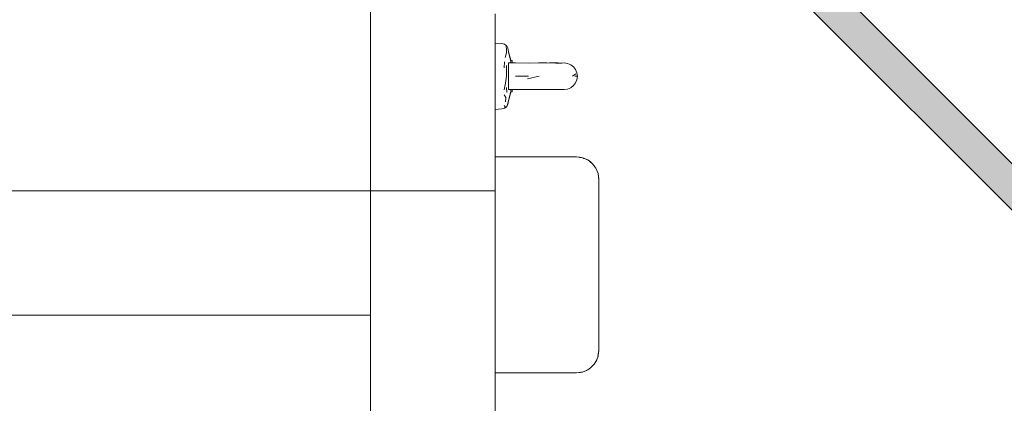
# Model space of a CAD drawing. Header units: millimetres. Extents: x 321 to 585, y -277 to 9.
# Tile 395 of 656: x 511.32 to 516.07, y -204.44 to -202.59. Entities that reach past the tile are written whole.
import ezdxf

# ---------------------------------------------------------------- set-up
doc = ezdxf.new("R2010")
doc.units = ezdxf.units.MM
doc.header["$MEASUREMENT"] = 0
for name, color, linetype, lineweight in [('IFC-Elemento construtivo genérico-Contorno', 253, 'Continuous', 5), ('IFC-Elemento terminal-Contorno', 253, 'Continuous', 5), ('IFC-Laje-Contorno', 134, 'Continuous', 5), ('IFC-Viga-Contorno', 66, 'Continuous', 5), ('TQ-Condutos', 3, 'Continuous', 25)]:
    doc.layers.add(name, color=color, linetype=linetype, lineweight=lineweight)

msp = doc.modelspace()

# ---------------------------------------------------------------- hatches: boundary and pattern name
at = {"layer": 'TQ-Condutos', "linetype": 'Continuous'}
for points in [[(520.8918, -208.0874), (514.6539, -201.8374), (514.5519, -201.7474), (514.648, -201.8435)], [(520.8771, -208.1022), (514.6477, -201.8437), (514.5486, -201.7738), (514.6332, -201.8583)], [(520.794, -208.1852), (514.5665, -201.925), (514.457, -201.8482), (514.5501, -201.9413)], [(520.8562, -208.1232), (514.6328, -201.8587), (514.6123, -201.8793)], [(514.6332, -201.8583), (514.6328, -201.8587), (520.8281, -208.0949), (520.8489, -208.074)], [(514.6479, -201.8435), (514.6477, -201.8437), (520.849, -208.074), (520.8636, -208.0592)], [(520.8697, -208.0531), (520.8695, -208.0529), (514.654, -201.8373), (514.6539, -201.8374), (520.8633, -208.0587), (520.8638, -208.0591)], [(520.7855, -208.1936), (514.55, -201.9415), (514.4592, -201.8673), (514.5416, -201.9497)], [(520.8107, -208.1687), (514.5884, -201.9032), (514.5668, -201.9247)], [(514.5884, -201.9032), (520.7826, -208.1404), (520.8045, -208.1185), (514.5888, -201.9028)], [(520.8327, -208.1467), (514.6118, -201.8797), (514.5888, -201.9028)], [(514.6123, -201.8793), (514.6118, -201.8797), (520.8046, -208.1184), (520.828, -208.095)], [(514.5499, -201.9415), (520.7574, -208.1654), (520.7658, -208.1571), (514.5501, -201.9413)], [(514.5665, -201.925), (520.7659, -208.157), (520.7825, -208.1405), (514.5668, -201.9247)]]:
    msp.add_hatch(color=73, dxfattribs=at).paths.add_polyline_path(points)

# ---------------------------------------------------------------- linework, layer by layer
at = {"layer": 'IFC-Elemento construtivo genérico-Contorno', "lineweight": 5}
for p, q in [((513.6111, -203.2607), (513.6111, -203.2539)), ((513.6111, -203.2539), (514.0039, -203.2539)), ((513.6111, -203.2806), (513.6111, -203.2607)), ((513.6111, -203.3124), (513.6111, -203.2806)), ((514.0039, -203.2539), (514.0182, -203.2555)), ((514.0039, -203.2539), (514.015, -203.2551)), ((514.015, -203.2551), (514.0182, -203.2555)), ((514.015, -203.2551), (514.0172, -203.2556)), ((514.0172, -203.2556), (514.0192, -203.2559)), ((514.0172, -203.2556), (514.0317, -203.2575)), ((514.0182, -203.2555), (514.0214, -203.2558)), ((514.0182, -203.2555), (514.0278, -203.2565)), ((514.0214, -203.2558), (514.0278, -203.2565)), ((514.0214, -203.2558), (514.0246, -203.2562)), ((514.0246, -203.2562), (514.0278, -203.2565)), ((514.0278, -203.2565), (514.0317, -203.2575)), ((514.0288, -203.2568), (514.029, -203.2568)), ((514.029, -203.2568), (514.0292, -203.2569)), ((514.0317, -203.2575), (514.0575, -203.2682)), ((514.0378, -203.26), (514.0504, -203.2645)), ((514.0379, -203.2601), (514.0391, -203.2605)), ((514.0391, -203.2605), (514.0504, -203.2645)), ((514.0504, -203.2645), (514.0575, -203.2682)), ((514.0523, -203.2654), (514.0527, -203.2656)), ((514.0523, -203.2655), (514.0527, -203.2656)), ((514.0527, -203.2656), (514.0532, -203.2659)), ((514.0527, -203.2656), (514.0533, -203.266)), ((514.0575, -203.2682), (514.0708, -203.2772)), ((514.0575, -203.2682), (514.0797, -203.2853)), ((514.0708, -203.2772), (514.0797, -203.2853)), ((514.0728, -203.279), (514.0737, -203.2797)), ((514.0728, -203.279), (514.0737, -203.2797)), ((514.0737, -203.2797), (514.0748, -203.2809)), ((514.0737, -203.2797), (514.0748, -203.2809)), ((514.0797, -203.2853), (514.0877, -203.2942)), ((514.0797, -203.2853), (514.0968, -203.3074)), ((513.6111, -203.3539), (513.6111, -203.3124)), ((514.0877, -203.2942), (514.0968, -203.3074)), ((514.0896, -203.2969), (514.0908, -203.2983)), ((514.0896, -203.2969), (514.0908, -203.2983)), ((514.0908, -203.2983), (514.0922, -203.3008)), ((514.0968, -203.3074), (514.1005, -203.3146)), ((514.0968, -203.3074), (514.1075, -203.3333)), ((514.1005, -203.3146), (514.1075, -203.3333)), ((514.1018, -203.3181), (514.1031, -203.3204)), ((514.1031, -203.3216), (514.1031, -203.3204)), ((514.1074, -203.3357), (514.1095, -203.3508)), ((514.1075, -203.3333), (514.1111, -203.3611)), ((514.1075, -203.3333), (514.1085, -203.3373)), ((514.1085, -203.3373), (514.1111, -203.3611)), ((513.6111, -203.4021), (513.6111, -203.3539)), ((514.1095, -203.3508), (514.1111, -203.3642)), ((514.1111, -204.1866), (514.1111, -203.3611)), ((514.1111, -203.3642), (514.1111, -203.3611)), ((514.1111, -203.3735), (514.1111, -203.3642)), ((514.1111, -203.3882), (514.1111, -203.3735)), ((513.6111, -203.4539), (513.6111, -203.4021)), ((514.1111, -203.4074), (514.1111, -203.3882)), ((514.1111, -203.4298), (514.1111, -203.4074)), ((514.1111, -203.4539), (514.1111, -203.4298)), ((513.6111, -204.0939), (513.6111, -203.4539)), ((514.1111, -204.0939), (514.1111, -203.4539)), ((513.6111, -204.1456), (513.6111, -204.0939)), ((514.1111, -204.1179), (514.1111, -204.0939)), ((514.1111, -204.1402), (514.1111, -204.1179)), ((514.1111, -204.1595), (514.1111, -204.1402)), ((513.6111, -204.1939), (513.6111, -204.1456)), ((514.1086, -204.2098), (514.1111, -204.1866)), ((514.1095, -204.1968), (514.1111, -204.1835)), ((514.1111, -204.1742), (514.1111, -204.1595)), ((514.1111, -204.1835), (514.1111, -204.1742)), ((514.1111, -204.1866), (514.1111, -204.1835)), ((513.6111, -204.2353), (513.6111, -204.1939)), ((513.6111, -204.2671), (513.6111, -204.2353)), ((514.0968, -204.2402), (514.1011, -204.232)), ((514.1011, -204.232), (514.1075, -204.2144)), ((514.1011, -204.232), (514.1021, -204.2296)), ((514.1021, -204.2296), (514.1031, -204.2273)), ((514.1031, -204.2273), (514.1031, -204.2263)), ((514.1068, -204.2139), (514.1095, -204.1968)), ((514.1075, -204.2144), (514.1086, -204.2098)), ((513.6111, -204.287), (513.6111, -204.2671)), ((513.6111, -204.2939), (513.6111, -204.287)), ((514.0317, -204.2902), (514.0509, -204.283)), ((514.0509, -204.283), (514.0575, -204.2795)), ((514.0509, -204.283), (514.0527, -204.2821)), ((514.0527, -204.2821), (514.0533, -204.2817)), ((514.0575, -204.2795), (514.0714, -204.27)), ((514.0714, -204.27), (514.0797, -204.2624)), ((514.0714, -204.2699), (514.0737, -204.268)), ((514.0737, -204.268), (514.0748, -204.2669)), ((514.0797, -204.2624), (514.0884, -204.2527)), ((514.0884, -204.2527), (514.0968, -204.2402)), ((514.0884, -204.2526), (514.0908, -204.2494)), ((514.0908, -204.2494), (514.0925, -204.2465)), ((513.6111, -204.2939), (514.0039, -204.2939)), ((514.0039, -204.2939), (514.028, -204.2911)), ((514.0039, -204.2939), (514.0151, -204.2926)), ((514.0151, -204.2926), (514.0216, -204.2918)), ((514.0216, -204.2918), (514.028, -204.2911)), ((514.0216, -204.2918), (514.0248, -204.2915)), ((514.0248, -204.2915), (514.028, -204.2911)), ((514.028, -204.2911), (514.0317, -204.2902)), ((514.028, -204.2911), (514.029, -204.2909)), ((514.029, -204.2909), (514.0291, -204.2908))]:
    msp.add_line(p, q, dxfattribs=at)
at = {"layer": 'IFC-Elemento terminal-Contorno', "color": 7, "lineweight": 5}
for p, q in [((513.6111, -202.7154), (513.6111, -202.7047)), ((513.6111, -202.7047), (513.6432, -202.7075)), ((513.6111, -202.7261), (513.6111, -202.7154)), ((513.6432, -202.7075), (513.6565, -202.7104)), ((513.6565, -202.7104), (513.6641, -202.7159)), ((513.6639, -202.7215), (513.6641, -202.7159)), ((513.6641, -202.7159), (513.6676, -202.7188)), ((513.6676, -202.7188), (513.6724, -202.7277)), ((513.6111, -202.7554), (513.6111, -202.7261)), ((513.6111, -202.7847), (513.6111, -202.7554)), ((513.659, -202.7749), (513.666, -202.7511)), ((513.6639, -202.7215), (513.6659, -202.7346)), ((513.6659, -202.7346), (513.666, -202.7511)), ((513.6724, -202.7277), (513.676, -202.7464)), ((513.676, -202.7464), (513.6862, -202.7877)), ((513.676, -202.7464), (513.6862, -202.7934)), ((513.6111, -202.8247), (513.6111, -202.7847)), ((513.6552, -202.8244), (513.656, -202.7953)), ((513.6665, -202.8381), (513.6666, -202.8124)), ((513.6753, -202.8029), (513.6753, -202.8007)), ((513.6753, -202.8093), (513.6753, -202.8029)), ((513.6753, -202.8195), (513.6753, -202.8093)), ((513.676, -202.8007), (513.7101, -202.8007)), ((513.6862, -202.7934), (513.6862, -202.7877)), ((513.6862, -202.7877), (513.6931, -202.7896)), ((513.6862, -202.799), (513.6862, -202.7934)), ((513.6862, -202.8007), (513.6862, -202.799)), ((513.6931, -202.7951), (513.6931, -202.7896)), ((513.6931, -202.7977), (513.6931, -202.7924)), ((513.6931, -202.8006), (513.6931, -202.7951)), ((513.6931, -202.8007), (513.6931, -202.7977)), ((513.6931, -202.8007), (513.6931, -202.8006)), ((513.7101, -202.8007), (513.7756, -202.801)), ((513.7756, -202.801), (513.8204, -202.8007)), ((513.8204, -202.8007), (513.8618, -202.8007)), ((513.8618, -202.8007), (513.9027, -202.801)), ((513.8731, -202.8008), (513.8891, -202.8007)), ((513.8891, -202.8007), (513.9152, -202.8007)), ((513.9027, -202.801), (513.9298, -202.801)), ((513.9027, -202.801), (513.906, -202.8011)), ((513.906, -202.8011), (513.932, -202.8019)), ((513.9152, -202.8007), (513.928, -202.801)), ((513.928, -202.801), (513.9436, -202.8007)), ((513.9298, -202.801), (513.9436, -202.8007)), ((513.9436, -202.8007), (513.9601, -202.8029)), ((513.9601, -202.8029), (513.9756, -202.8093)), ((513.9756, -202.8093), (513.9888, -202.8195)), ((513.6111, -202.8647), (513.6111, -202.8247)), ((513.6664, -202.8647), (513.6665, -202.8381)), ((513.6753, -202.8327), (513.6753, -202.8195)), ((513.6753, -202.8481), (513.6753, -202.8327)), ((513.6753, -202.8647), (513.6753, -202.8481)), ((513.9849, -202.8647), (514.0008, -202.8524)), ((513.9888, -202.8195), (513.999, -202.8327)), ((513.999, -202.8327), (514.0054, -202.8481)), ((514.0054, -202.8481), (514.0076, -202.8647)), ((513.6111, -202.9177), (513.6111, -202.8647)), ((513.6555, -202.9299), (513.6611, -202.8987)), ((513.6611, -202.8987), (513.6664, -202.8647)), ((513.6753, -202.8813), (513.6753, -202.8647)), ((513.6753, -202.8967), (513.6753, -202.8813)), ((513.6753, -202.91), (513.6753, -202.8967)), ((513.6753, -202.9201), (513.6753, -202.91)), ((513.7101, -202.8647), (513.7725, -202.8647)), ((513.767, -202.877), (513.8239, -202.8647)), ((513.9756, -202.9201), (513.9888, -202.91)), ((513.9888, -202.91), (513.999, -202.8967)), ((513.9952, -202.8647), (514.0076, -202.8647)), ((513.999, -202.8967), (514.0054, -202.8813)), ((514.0054, -202.8813), (514.0076, -202.8647)), ((513.6111, -202.9447), (513.6111, -202.9177)), ((513.6111, -202.974), (513.6111, -202.9447)), ((513.6551, -202.9539), (513.6625, -202.9677)), ((513.6668, -202.9185), (513.6672, -202.9427)), ((513.6753, -202.9265), (513.6753, -202.9201)), ((513.6753, -202.9287), (513.6753, -202.9265)), ((513.676, -202.9287), (513.7101, -202.9287)), ((513.676, -202.983), (513.6862, -202.9361)), ((513.676, -202.983), (513.6862, -202.9417)), ((513.6862, -202.9304), (513.6862, -202.9287)), ((513.6862, -202.9361), (513.6862, -202.9304)), ((513.6862, -202.9417), (513.6862, -202.9361)), ((513.6862, -202.9417), (513.6931, -202.9398)), ((513.6931, -202.9317), (513.6931, -202.9287)), ((513.6931, -202.9288), (513.6931, -202.9287)), ((513.6931, -202.9343), (513.6931, -202.9288)), ((513.6931, -202.937), (513.6931, -202.9317)), ((513.6931, -202.9398), (513.6931, -202.9343)), ((513.7101, -202.9287), (513.7756, -202.9284)), ((513.7101, -202.9287), (513.7682, -202.9284)), ((513.7682, -202.9284), (513.8314, -202.9284)), ((513.7756, -202.9284), (513.8204, -202.9287)), ((513.8204, -202.9287), (513.8618, -202.9287)), ((513.8314, -202.9284), (513.8891, -202.9287)), ((513.8618, -202.9287), (513.8731, -202.9286)), ((513.8891, -202.9287), (513.9152, -202.9287)), ((513.9152, -202.9287), (513.928, -202.9284)), ((513.928, -202.9284), (513.9436, -202.9287)), ((513.9436, -202.9287), (513.9601, -202.9265)), ((513.9601, -202.9265), (513.9756, -202.9201)), ((513.6111, -203.0033), (513.6111, -202.974)), ((513.6111, -203.014), (513.6111, -203.0033)), ((513.6612, -202.9888), (513.6625, -202.9677)), ((513.6676, -203.0107), (513.6709, -203.0014)), ((513.6676, -203.0107), (513.6724, -203.0017)), ((513.6709, -203.0014), (513.676, -202.983)), ((513.6724, -203.0017), (513.676, -202.983)), ((513.6111, -203.0247), (513.6111, -203.014)), ((513.6111, -203.0247), (513.6432, -203.0219)), ((513.6432, -203.0219), (513.6565, -203.019)), ((513.6551, -203.0059), (513.6601, -203.0124)), ((513.6565, -203.019), (513.6601, -203.0124)), ((513.6565, -203.019), (513.6641, -203.0135)), ((513.6641, -203.0135), (513.6676, -203.0107))]:
    msp.add_line(p, q, dxfattribs=at)
at = {"layer": 'IFC-Laje-Contorno', "color": 7, "lineweight": 5}
for p, q in [((513.0111, -203.4166), (513.0111, -195.6891)), ((507.3986, -203.4166), (513.6111, -203.4166))]:
    msp.add_line(p, q, dxfattribs=at)
at = {"layer": 'IFC-Viga-Contorno', "color": 7, "lineweight": 5}
for p, q in [((513.0112, -204.8247), (513.0112, -195.6872)), ((513.6112, -202.7047), (513.6112, -202.5646)), ((513.6112, -203.2539), (513.6112, -203.0247)), ((509.808, -203.4164), (513.0112, -203.4164)), ((507.3986, -204.0164), (513.0112, -204.0164)), ((513.6112, -206.2765), (513.6112, -204.2939))]:
    msp.add_line(p, q, dxfattribs=at)
at = {"layer": 'TQ-Condutos'}
for p, q in [((520.8695, -208.0529), (514.654, -201.8373)), ((514.5416, -201.9497), (520.7855, -208.1936))]:
    msp.add_line(p, q, dxfattribs=at)

doc.saveas('drawing.dxf')
